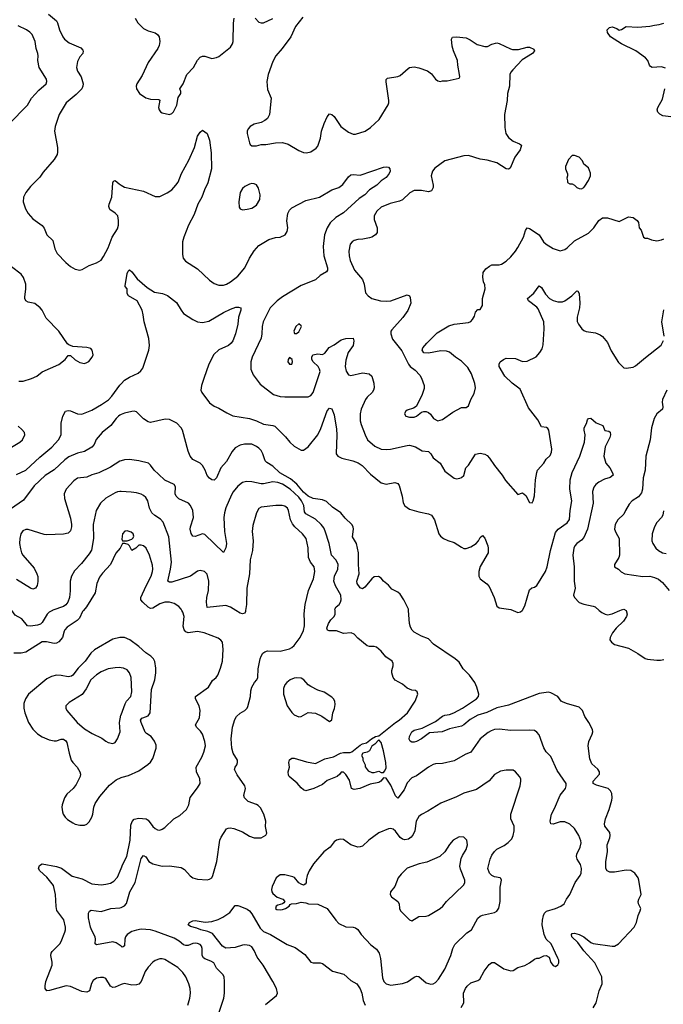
# Model space of a CAD drawing. Header units: inches. Extents: x 1834610 to 2027685, y 642842 to 774116.
# Tile 279 of 632: x 1899138 to 1904605, y 746656 to 755016. Entities that reach past the tile are written whole.
import ezdxf

# ---------------------------------------------------------------- set-up
doc = ezdxf.new("R2010")
doc.units = ezdxf.units.IN
doc.header["$MEASUREMENT"] = 0
for name, color, linetype in [('B8794', 7, 'Continuous'), ('B8795', 7, 'Continuous'), ('B9704', 7, 'Continuous'), ('B9705', 7, 'Continuous')]:
    doc.layers.add(name, color=color, linetype=linetype)

msp = doc.modelspace()

# ---------------------------------------------------------------- linework, layer by layer
at = {"layer": 'B8794', "color": 5}
for points, elevation in [([(1899416.2, 750000), (1899390, 749984.7), (1899371.8, 749968.2), (1899330, 749898.4), (1899315.8, 749884.2), (1899290, 749875.1), (1899230, 749866), (1899203.7, 749870), (1899157, 749930), (1899099.3, 749959.3), (1899071.8, 750000)], 560), ([(1899679.6, 750000), (1899671, 749990), (1899645.8, 749934.3), (1899625.3, 749914.7), (1899543, 749857), (1899523.3, 749836.8), (1899516.1, 749823.9), (1899503.2, 749770), (1899470, 749733.3), (1899450, 749721.3), (1899430, 749718.6), (1899364.8, 749735.2), (1899330, 749734.5), (1899190, 749647), (1899150, 749637.3), (1899090, 749637.8)], 580), ([(1900000, 749770.6), (1899989, 749771), (1899930, 749756.9), (1899772.8, 749667.2), (1899742.8, 749637.2), (1899695.4, 749570), (1899635.2, 749510), (1899591.2, 749450), (1899578.6, 749441.4), (1899550, 749435.7), (1899490, 749447.3), (1899450, 749449.8), (1899410, 749438.7), (1899370, 749418.5), (1899214, 749290), (1899187.2, 749250), (1899174.9, 749210), (1899172.9, 749170), (1899181.5, 749130), (1899213, 749050), (1899250, 748993.4), (1899290, 748953.7), (1899330, 748926.3), (1899390, 748902), (1899430, 748892.6), (1899450, 748893.8), (1899490, 748906.5), (1899510, 748906.3), (1899530, 748893.4), (1899538.9, 748878.9), (1899558, 748790), (1899576.5, 748730), (1899589.5, 748709.5), (1899626.3, 748670), (1899650.3, 748630), (1899654.6, 748610), (1899651.6, 748590), (1899616.8, 748523.2), (1899591.7, 748490), (1899540, 748440), (1899519.6, 748410), (1899499.5, 748350), (1899496.5, 748330), (1899501.1, 748290), (1899507, 748270), (1899524.2, 748244.2), (1899544.9, 748224.9), (1899590, 748195.8), (1899610, 748186.7), (1899650, 748178.7), (1899690, 748178.7), (1899710, 748184.9), (1899730, 748204.9), (1899750, 748244), (1899759.8, 748270), (1899768.5, 748330), (1899779.3, 748360.7), (1899820.6, 748419.4), (1899902.7, 748517.3), (1899957.3, 748562.7), (1900000, 748580.7)], 620), ([(1900000, 749513.6), (1899990, 749515.4), (1899950, 749514.5), (1899890, 749505.1), (1899830, 749479.2), (1899790, 749454.8), (1899743.6, 749410), (1899704.4, 749335.6), (1899670, 749287.8), (1899559.9, 749220.1), (1899530.9, 749189.1), (1899530.8, 749170), (1899538.8, 749150), (1899627.6, 749050), (1899690, 748995.8), (1899754.8, 748954.8), (1899836.9, 748916.9), (1899870, 748890.6), (1899890, 748880.5), (1899929, 748871), (1899950, 748878), (1899970, 748911.3), (1899991.1, 748968.9), (1899987.1, 749050), (1899998.7, 749110), (1900000, 749113.8)], 640), ([(1900000, 746824), (1899950, 746801), (1899930, 746800.4), (1899910, 746811.8), (1899870, 746874.5), (1899850, 746883.6), (1899825.4, 746885.4), (1899790, 746879.6), (1899762.3, 746857.7), (1899747.3, 746832.7), (1899730.3, 746769.7), (1899710, 746758.7), (1899664.9, 746764.9), (1899570, 746808.5), (1899534.6, 746814.6), (1899392.3, 746772.3), (1899368.7, 746770), (1899356, 746790), (1899354.2, 746814.2), (1899361, 746850), (1899413, 746990), (1899414.2, 747014.2), (1899402, 747070), (1899405.1, 747090), (1899414.8, 747105.2), (1899478.7, 747170), (1899491.3, 747190), (1899522.3, 747270), (1899528.4, 747290), (1899528.4, 747310), (1899512.5, 747372.5), (1899453.2, 747453.2), (1899447.7, 747487.7), (1899443.8, 747590), (1899424.6, 747664.6), (1899370, 747736.5), (1899309, 747790), (1899299.4, 747810), (1899305.4, 747834.6), (1899330, 747849.2), (1899450, 747826.8), (1899492.7, 747812.7), (1899584.6, 747744.6), (1899670, 747721.2), (1899750, 747680.2), (1899830, 747671.4), (1899870, 747675.3), (1899910, 747686), (1899938.1, 747701.8), (1899970, 747734.9), (1900000, 747809.6)], 580), ([(1900000, 747149.3), (1899958.1, 747178.1), (1899930, 747186.8), (1899790, 747160.7), (1899780.7, 747170), (1899783.1, 747210), (1899779.7, 747230), (1899750, 747283.7), (1899741, 747310), (1899724, 747390), (1899724.2, 747430), (1899731.7, 747448.3), (1899744.4, 747455.6), (1899830, 747445.5), (1899911.4, 747468.6), (1899990, 747474.3), (1900000, 747478.6)], 560)]:
    msp.add_lwpolyline(points, dxfattribs=dict(at, elevation=elevation))
at = {"layer": 'B8795', "color": 5}
for points, elevation in [([(1899382.9, 755062.9), (1899450, 755006.7), (1899460.2, 754990), (1899476.1, 754930), (1899505.2, 754870), (1899519.6, 754850), (1899558.6, 754818.6), (1899657.7, 754777.7), (1899675.9, 754755.9), (1899678.8, 754750), (1899674, 754730), (1899650, 754700.9), (1899630, 754660.9), (1899621.2, 754610), (1899630, 754578), (1899659.5, 754530), (1899677, 754470), (1899674.4, 754450), (1899665.5, 754430), (1899618.4, 754381.6), (1899533.4, 754310), (1899474.3, 754210), (1899440.4, 754110), (1899435.5, 754070), (1899459.1, 753930), (1899460.7, 753890), (1899456.3, 753870), (1899430.5, 753830), (1899339, 753721), (1899310, 753679.5), (1899230, 753598.4), (1899190, 753549.6), (1899170.2, 753510), (1899167.1, 753470), (1899186.5, 753410), (1899210, 753370.4), (1899250, 753324.4), (1899328.6, 753268.6), (1899346.4, 753246.4), (1899370.4, 753190), (1899419.9, 753139.9), (1899438.3, 753070), (1899457.4, 753030), (1899530, 752954), (1899570, 752921.6), (1899610, 752898), (1899650, 752890.5), (1899670, 752894.9), (1899730, 752928.4), (1899790, 752950.4), (1899830, 752975.5), (1899850, 753004), (1899890, 753079.1), (1899924.4, 753170), (1899970, 753240.5), (1899976.8, 753270), (1899978, 753310), (1899970.9, 753350), (1899950, 753373.3), (1899904.9, 753404.9), (1899895.1, 753430), (1899898, 753450), (1899921, 753510), (1899929.4, 753630.6), (1899935.3, 753644.7), (1899950, 753651), (1899982.6, 753622.6), (1900000, 753612.1)], 540), ([(1899045.7, 754130), (1899203.5, 754290), (1899238.9, 754350), (1899302.1, 754417.9), (1899364.7, 754470), (1899369.7, 754490), (1899365.1, 754510), (1899304.6, 754610), (1899292.5, 754670), (1899296.4, 754710), (1899293.7, 754730), (1899279.8, 754770), (1899269.6, 754829.6), (1899243.7, 754890), (1899226, 754910), (1899196, 754930), (1899124.4, 754964.4)], 540), ([(1899130, 751947.6), (1899166.6, 751946.6), (1899239.5, 751970), (1899282.9, 751990), (1899330, 752026.4), (1899470, 752088), (1899526, 752130), (1899550, 752164.7), (1899570, 752166), (1899608.5, 752128.5), (1899650, 752104), (1899690, 752097.3), (1899710, 752104), (1899724.8, 752115.2), (1899753.2, 752150), (1899761.2, 752170), (1899755.3, 752210), (1899743.1, 752223.1), (1899710, 752234), (1899590, 752241.2), (1899555.1, 752255.1), (1899544.1, 752264.1), (1899470.8, 752370.8), (1899362.2, 752482.2), (1899328.7, 752548.7), (1899311.6, 752570), (1899267.6, 752607.6), (1899210, 752618.5), (1899189.7, 752630), (1899181, 752650), (1899181.1, 752661.1), (1899191.9, 752730), (1899191.6, 752770), (1899170, 752825.6), (1899150, 752854.8), (1899070, 752917.6)], 540), ([(1899110, 751153.2), (1899189.8, 751190.2), (1899310, 751300.9), (1899412.4, 751387.6), (1899467.1, 751450), (1899489.7, 751490), (1899489.6, 751590), (1899503.7, 751650), (1899527.3, 751692.7), (1899550, 751698.8), (1899570, 751696.3), (1899630, 751670.4), (1899666.7, 751666.7), (1899750, 751699.7), (1899832.5, 751747.5), (1899892, 751788), (1899921.2, 751818.8), (1899990, 751912.9), (1900000, 751923.6)], 520), ([(1900000, 751663.3), (1899990, 751659.1), (1899978.4, 751650), (1899957.4, 751630), (1899913, 751570), (1899838.4, 751510), (1899788.5, 751451.5), (1899770.1, 751409.9), (1899752.2, 751387.8), (1899690, 751350.7), (1899630, 751337), (1899556.8, 751303.2), (1899522.2, 751277.8), (1899430, 751195.3), (1899353.5, 751146.5), (1899260.4, 751059.6), (1899170, 750936), (1899060.9, 750859.1)], 520), ([(1899070, 751387.2), (1899140.9, 751430), (1899162, 751450), (1899182, 751490), (1899178, 751510), (1899157.5, 751537.5), (1899125.5, 751565.5)], 540), ([(1900000, 751271.1), (1899990, 751268.3), (1899910, 751216.9), (1899810, 751169.6), (1899750, 751151.3), (1899710, 751132.8), (1899630, 751123), (1899598.5, 751101.4), (1899533, 751030), (1899517.6, 750990), (1899518.7, 750950), (1899570, 750782.8), (1899579.1, 750730), (1899579, 750710), (1899570, 750677.2), (1899550, 750656.2), (1899510, 750646.9), (1899370, 750643.6), (1899346.5, 750646.5), (1899210, 750687.3), (1899190, 750687.3), (1899165.1, 750674.9), (1899148.5, 750650), (1899138.7, 750610), (1899138, 750570), (1899144.4, 750524.4), (1899154, 750490), (1899165.3, 750470), (1899260.3, 750360.3), (1899284.5, 750310), (1899292.3, 750287.7), (1899293.9, 750246.1), (1899287.3, 750212.7), (1899273.4, 750190), (1899250, 750182), (1899230.7, 750189.3), (1899110, 750263.7)], 540), ([(1900000, 751009.3), (1899990.2, 751009.8), (1899970, 751007.2), (1899950, 750998.5), (1899870, 750953.3), (1899825.2, 750910), (1899787.6, 750850), (1899763.6, 750730), (1899764.3, 750610), (1899749.3, 750510.7), (1899730, 750479.7), (1899662.2, 750397.8), (1899603.4, 750336.6), (1899578.4, 750290), (1899566.7, 750250), (1899567.8, 750167.8), (1899562.6, 750110), (1899548.7, 750071.3), (1899531.4, 750048.6), (1899510, 750034.2), (1899418.6, 750001.4), (1899416.2, 750000)], 560), ([(1900000, 750545.2), (1899992, 750530), (1899953.7, 750486.3), (1899908.9, 750390), (1899842, 750318), (1899817.4, 750282.6), (1899793, 750230), (1899779.7, 750150), (1899705.4, 750030), (1899679.6, 750000)], 580)]:
    msp.add_lwpolyline(points, dxfattribs=dict(at, elevation=elevation))
at = {"layer": 'B9704', "color": 5}
for points, elevation in [([(1900000, 747809.6), (1900014.5, 747845.5), (1900049.4, 747910.6), (1900076.4, 748050), (1900083.5, 748176.5), (1900092.6, 748207.4), (1900110, 748228.9), (1900150, 748236), (1900213, 748230), (1900230, 748218.7), (1900270, 748166.7), (1900290, 748148.2), (1900310, 748138), (1900330, 748135.5), (1900350, 748142), (1900370, 748156.3), (1900447.6, 748230), (1900499.6, 748260.4), (1900554, 748310), (1900575.6, 748350), (1900587.3, 748412.7), (1900650, 748493), (1900671.2, 748530), (1900669.6, 748570), (1900639.7, 748630), (1900638.7, 748670), (1900685.9, 748754.1), (1900702.8, 748797.2), (1900715.8, 748850), (1900710.9, 748889.1), (1900690.6, 748950), (1900674.3, 748974.3), (1900639.8, 749010), (1900632.6, 749030), (1900664.8, 749090), (1900671.6, 749150), (1900661.6, 749190), (1900631, 749250), (1900631.3, 749270), (1900743.6, 749350), (1900774.9, 749405.1), (1900807.6, 749430), (1900822.6, 749450), (1900845.4, 749510), (1900859.8, 749570), (1900866.6, 749670), (1900860.7, 749730), (1900848.1, 749748.1), (1900824.9, 749764.9), (1900706, 749810), (1900650, 749822), (1900570.8, 749810.8), (1900550, 749818.9), (1900536.8, 749836.8), (1900527.2, 749867.2), (1900534.2, 749950), (1900525.2, 749985.2), (1900516.7, 750000)], 580), ([(1900000, 747478.6), (1900030, 747491.6), (1900046.3, 747513.7), (1900073.8, 747610), (1900118.3, 747690), (1900170, 747894), (1900190, 747919.3), (1900210, 747907.7), (1900234.9, 747870), (1900270, 747850.3), (1900350, 747828.8), (1900410, 747832.3), (1900510, 747817), (1900539.7, 747799.7), (1900587.7, 747747.7), (1900610.3, 747730.3), (1900650, 747720.3), (1900730, 747712.2), (1900750, 747717.6), (1900769.4, 747730), (1900778.9, 747750), (1900813.3, 747870), (1900839.6, 748050), (1900850, 748074.8), (1900894.8, 748145.2), (1900910, 748153), (1900925.6, 748154.4), (1900958, 748150), (1901030, 748121.3), (1901090, 748084.9), (1901130, 748070.4), (1901189.5, 748070.5), (1901230, 748092), (1901239, 748110), (1901226, 748166), (1901229.2, 748210), (1901213.2, 748270), (1901184.1, 748324.1), (1901163.3, 748343.3), (1901150, 748352), (1901078.3, 748378.3), (1901048.1, 748408.1), (1901043.6, 748430), (1901056.2, 748490), (1901049.6, 748510), (1900984.8, 748604.8), (1900963, 748650), (1900968, 748670), (1900982.6, 748690), (1900989.8, 748710), (1900987.6, 748730), (1900950.8, 748790), (1900940.3, 748830), (1900934, 748910), (1900947.1, 749010), (1900965.7, 749074.3), (1900978.7, 749101.3), (1901010, 749127.7), (1901050, 749150.8), (1901069.2, 749170), (1901076.2, 749183.8), (1901099.6, 749270), (1901102.4, 749317.6), (1901109.4, 749350), (1901132.1, 749387.9), (1901153.2, 749410), (1901160.9, 749430), (1901165.4, 749505.4), (1901182, 749590), (1901188.4, 749611.6), (1901203.3, 749636.7), (1901221.2, 749650), (1901243.9, 749656.1), (1901350, 749655), (1901430, 749675), (1901450, 749685.4), (1901470, 749703.6), (1901520.2, 749770), (1901548.1, 749830), (1901556.2, 749870), (1901558.8, 749910), (1901554.8, 749970), (1901558.4, 750000)], 560), ([(1901057.4, 750000), (1901055.8, 749990), (1901050, 749977.2), (1901030, 749972), (1901010, 749977.6), (1900974.8, 750000)], 560), ([(1902888.4, 746630), (1902910.9, 746670), (1902909, 746750), (1902925.6, 746790), (1902939.2, 746810), (1902970, 746837.7), (1903030, 746858.7), (1903047, 746870), (1903082.7, 746937.3), (1903126.2, 746993.8), (1903148.7, 747011.3), (1903170.9, 747010.9), (1903250, 746956.9), (1903310, 746940.3), (1903330, 746943.7), (1903370, 746968.8), (1903430, 746986), (1903470, 747008.4), (1903510, 747039.1), (1903530, 747047.7), (1903551.8, 747048.2), (1903590, 747067.3), (1903610, 747071), (1903635.5, 747055.5), (1903650, 747012), (1903670, 746986), (1903690, 746978), (1903710, 746992), (1903717.2, 747010), (1903717.2, 747030), (1903710, 747048), (1903652.3, 747170), (1903610, 747209.2), (1903593.3, 747250), (1903577, 747330), (1903578, 747370), (1903586.6, 747410), (1903595.1, 747430), (1903613, 747447), (1903689.2, 747470), (1903734, 747490), (1903764, 747510), (1903782.7, 747550), (1903811.6, 747590), (1903856.9, 747690), (1903898, 747750), (1903906.3, 747770), (1903911.3, 747810), (1903902.7, 747842.7), (1903873.3, 747890), (1903868, 747910), (1903869.7, 747930), (1903900.3, 747990), (1903907.3, 748027.2), (1903905.3, 748045.3), (1903888.7, 748088.7), (1903850, 748149.4), (1903810, 748187), (1903770, 748206.6), (1903730, 748206.6), (1903670, 748186), (1903649.2, 748190), (1903643.7, 748210), (1903654.7, 748270), (1903681.3, 748318.7), (1903727.8, 748432.2), (1903773.3, 748490), (1903780.7, 748510), (1903780.9, 748530), (1903702.3, 748642.3), (1903650, 748759), (1903610, 748800.9), (1903590, 748832.7), (1903550, 748943), (1903530, 748968.2), (1903510, 748979.7), (1903470, 748984.2), (1903310, 748980.3), (1903210, 748992.9), (1903170, 748988.4), (1903142.6, 748977.4), (1903117, 748963), (1903050, 748911.1), (1902970, 748797), (1902921.3, 748778.7), (1902830, 748723), (1902730, 748700.5), (1902670, 748696.9), (1902650, 748691.1), (1902610.4, 748670), (1902510, 748596), (1902470, 748578), (1902430, 748538), (1902403.2, 748476.8), (1902350, 748407), (1902330, 748425.2), (1902290, 748516.9), (1902250, 748576), (1902230, 748579), (1902206.8, 748550), (1902190, 748539.5), (1902114.4, 748525.6), (1902026.8, 748490), (1901980.8, 748480.8), (1901957.2, 748490), (1901938.8, 748558.8), (1901910, 748608.7), (1901890, 748628), (1901870, 748628), (1901858, 748610), (1901836, 748590), (1901750, 748556), (1901710, 748523.7), (1901638, 748490), (1901570, 748469.3), (1901550, 748477.2), (1901530, 748493.2), (1901495.1, 748535.1), (1901428.7, 748590), (1901422, 748602), (1901419, 748630), (1901428.9, 748671.1), (1901425.2, 748710), (1901430, 748731), (1901450, 748746), (1901470, 748747.3), (1901575.6, 748715.6), (1901650, 748701), (1901730, 748740.7), (1901803.9, 748756.1), (1901864, 748790), (1901890, 748795.3), (1901945.2, 748794.8), (1901959.3, 748800.7), (1902030, 748856.3), (1902050, 748867.3), (1902084.5, 748875.5), (1902126, 748910), (1902162, 748930), (1902190, 748936), (1902330.7, 749049.3), (1902362.9, 749070), (1902431.8, 749130), (1902497.2, 749230), (1902519, 749290), (1902514, 749310), (1902500.2, 749320.2), (1902470, 749322.7), (1902430, 749341.6), (1902390, 749375.1), (1902327.5, 749407.5), (1902311.5, 749431.5), (1902299.5, 749470), (1902298, 749490), (1902309.3, 749530), (1902309.3, 749550), (1902301.2, 749570), (1902247.6, 749607.6), (1902210, 749654), (1902170, 749688.7), (1902150, 749694), (1902110, 749694), (1902090, 749701.2), (1902010, 749765.2), (1901978.9, 749798.9), (1901955.3, 749810), (1901890, 749805.4), (1901830, 749826.5), (1901767.9, 749827.9), (1901754.3, 749834.3), (1901748.6, 749850), (1901762.8, 749890), (1901780.6, 749919.4), (1901808.3, 749950), (1901818, 749970), (1901816.7, 750000)], 540), ([(1904010, 746627.3), (1904034.5, 746670), (1904060.9, 746770), (1904084.5, 746830), (1904082.4, 746890), (1904023.5, 747010), (1903929.8, 747110), (1903879.9, 747179.9), (1903828, 747230), (1903824.5, 747250), (1903830, 747257.3), (1903850, 747261.6), (1903890, 747250.3), (1903930, 747228.9), (1903990, 747180.2), (1904010, 747172.1), (1904170, 747148.7), (1904190, 747150.4), (1904226, 747170), (1904358.7, 747310), (1904378.9, 747350), (1904391.5, 747410), (1904409.6, 747450), (1904413.6, 747470), (1904395.4, 747510), (1904392.1, 747530), (1904396.8, 747550), (1904416.9, 747590), (1904398.7, 747710), (1904390.8, 747730), (1904362, 747770), (1904330, 747791.8), (1904290, 747796.5), (1904190, 747779.7), (1904150, 747778.9), (1904128.9, 747788.9), (1904117.7, 747810), (1904116.3, 747870), (1904130.6, 747950), (1904127.9, 748010), (1904150.8, 748070), (1904154, 748090), (1904150, 748114.5), (1904109.9, 748169.9), (1904105.6, 748190), (1904112.9, 748230), (1904144.2, 748310), (1904168.7, 748390), (1904172, 748410), (1904167.3, 748447.3), (1904156.3, 748470), (1904137.6, 748490), (1904037.5, 748517.5), (1904008.2, 748530), (1904009.8, 748550), (1904062.5, 748610), (1904063.5, 748630), (1904050, 748653.3), (1903997.5, 748697.5), (1903981.8, 748741.8), (1903967.9, 748852.1), (1903973.3, 748886.7), (1904001.5, 748950), (1904006, 748970), (1904002.7, 748990), (1903972.8, 749050), (1903939.3, 749099.3), (1903918.3, 749150), (1903890, 749178.9), (1903782, 749210), (1903750, 749223.7), (1903739, 749230), (1903709.2, 749270), (1903650, 749301.3), (1903630, 749307.8), (1903550, 749295.6), (1903290, 749195.1), (1903190, 749174.5), (1903105.2, 749134.8), (1903030, 749109.9), (1902964.5, 749075.5), (1902912.1, 749027.9), (1902890, 749017), (1902790, 748995.4), (1902727.3, 748970), (1902619.2, 748960.8), (1902550, 748909.6), (1902510, 748887), (1902490, 748880.9), (1902470, 748881.2), (1902455.3, 748890), (1902446.3, 748906.3), (1902450, 748931.3), (1902469.7, 748970), (1902490, 748983.7), (1902558.3, 749001.7), (1902586.2, 749013.8), (1902670, 749057.8), (1902730, 749101.5), (1902748.3, 749110), (1902790, 749116.6), (1902826.3, 749130), (1902898.3, 749170), (1903018.5, 749250), (1903034.8, 749270), (1903038.3, 749290), (1903020.9, 749350), (1903003.5, 749390), (1902960.4, 749450), (1902905.3, 749505.3), (1902870, 749561.3), (1902838.3, 749590), (1902653.9, 749713.9), (1902610, 749759.6), (1902550, 749782), (1902490, 749816.2), (1902471.6, 749831.6), (1902458, 749858), (1902449.2, 749890), (1902442.2, 750000)], 520), ([(1903330.8, 750000), (1903370, 749983.8), (1903392.7, 749987.3), (1903407.6, 750000)], 520), ([(1904061.5, 750000), (1904082.4, 749982.4), (1904110, 749967.7), (1904130, 749964.4), (1904170, 749970.3), (1904235.8, 750000)], 520), ([(1904290.2, 750000), (1904298, 749970), (1904293.1, 749950), (1904266, 749910), (1904205.3, 749850), (1904172.4, 749810), (1904153.4, 749770), (1904151, 749750), (1904166, 749730), (1904190, 749710.8), (1904310, 749679.5), (1904390, 749634.9), (1904450, 749593.1), (1904470, 749586.3), (1904550, 749577.7), (1904580.7, 749579.3), (1904610, 749584.6)], 520), ([(1900000, 748580.7), (1900010, 748585), (1900061.5, 748598.5), (1900150, 748637.7), (1900227.7, 748692.3), (1900250, 748713.4), (1900270, 748743.8), (1900297.1, 748830), (1900297, 748857), (1900284.8, 748890), (1900254.5, 748930), (1900215, 748955), (1900205.6, 748965.6), (1900169.1, 749050), (1900166, 749070), (1900174.9, 749085.1), (1900183.7, 749090), (1900230, 749104.9), (1900246, 749130), (1900258.3, 749330), (1900287.4, 749410), (1900295.2, 749470), (1900295.8, 749510), (1900286.2, 749566.2), (1900274.5, 749590), (1900252.5, 749612.5), (1900210, 749640.9), (1900150, 749693.3), (1900073, 749750), (1900030, 749769.7), (1900000, 749770.6)], 620), ([(1900000, 749113.8), (1900033.1, 749206.9), (1900046.9, 749230), (1900081.7, 749270), (1900091.9, 749310), (1900084, 749430), (1900071.5, 749470), (1900050, 749495.1), (1900019, 749510), (1900000, 749513.6)], 640), ([(1901226.5, 746653.5), (1901320.9, 746730), (1901329.3, 746750), (1901320.7, 746790), (1901289.7, 746850), (1901206, 746990), (1901155.8, 747055.8), (1901130, 747114), (1901110, 747144.4), (1901090, 747155), (1901050, 747161.1), (1901030, 747158.6), (1900970, 747138.1), (1900890, 747133.9), (1900859.8, 747150), (1900776.8, 747256.8), (1900735.9, 747275.9), (1900676, 747290), (1900644.1, 747304.1), (1900590, 747318), (1900569.3, 747330), (1900582, 747350), (1900610, 747364.9), (1900630, 747368.2), (1900714.7, 747354.7), (1900770, 747360.8), (1900823.8, 747376.2), (1900864.6, 747395.4), (1900924.5, 747435.5), (1900970, 747494.8), (1900990, 747496.3), (1901009.4, 747490.6), (1901070, 747463.6), (1901090, 747450.3), (1901110, 747425.3), (1901182.1, 747302.1), (1901210, 747274.4), (1901270.1, 747250.1), (1901410, 747164.9), (1901479.7, 747139.7), (1901560.5, 747080.5), (1901610, 747015.5), (1901630, 747008), (1901690, 747008), (1901710, 747003), (1901796.5, 746936.5), (1901892.1, 746912.1), (1901950, 746857.3), (1902000.7, 746830), (1902030, 746787.3), (1902043.2, 746750), (1902054.9, 746690), (1902072.2, 746650)], 540), ([(1900812.6, 746530), (1900872.6, 746710), (1900877.7, 746750), (1900878.9, 746850), (1900874.3, 746890), (1900864.7, 746910), (1900810, 746962.9), (1900787.2, 747007.2), (1900762.2, 747022.2), (1900710, 747041.4), (1900699.8, 747050), (1900689.8, 747070), (1900689.7, 747130), (1900682, 747150), (1900670, 747163), (1900650, 747172.8), (1900630, 747174.8), (1900610, 747173), (1900570, 747157.1), (1900550, 747154.4), (1900530, 747160.3), (1900492.4, 747192.4), (1900450, 747217.9), (1900290, 747278.2), (1900250, 747288.6), (1900170, 747293.3), (1900130, 747287.1), (1900090, 747274.2), (1900050.4, 747250), (1900036.5, 747230), (1900030.2, 747210), (1900028.3, 747151.7), (1900016.5, 747143.5), (1900010, 747142.4), (1900000, 747149.3)], 560), ([(1900566.4, 746650), (1900583.5, 746710), (1900588.5, 746750), (1900585.7, 746790), (1900574.3, 746830), (1900548.9, 746888.9), (1900525.3, 746925.3), (1900480.7, 746970), (1900370, 747036.9), (1900350, 747043.6), (1900330, 747043.6), (1900290, 747029.7), (1900270, 747014.3), (1900229.4, 746970.6), (1900204.4, 746935.6), (1900170.8, 746850), (1900150, 746828), (1900130, 746820.5), (1900090, 746818), (1900030, 746832.1), (1900010, 746828.6), (1900000, 746824)], 580)]:
    msp.add_lwpolyline(points, dxfattribs=dict(at, elevation=elevation))
for points, elevation in [([(1901490.4, 749429.6), (1901470, 749425.1), (1901434.8, 749410), (1901407.7, 749390), (1901390.7, 749370), (1901378.8, 749338.8), (1901379.1, 749290), (1901410, 749191), (1901450, 749134.8), (1901470, 749114.8), (1901510, 749097.3), (1901530, 749100.7), (1901590, 749133), (1901650, 749128.2), (1901703.4, 749103.4), (1901770, 749058), (1901789, 749071), (1901797.2, 749130), (1901812.5, 749167.5), (1901818.6, 749201.4), (1901816, 749230), (1901805.2, 749250), (1901790, 749265.2), (1901725.4, 749305.4), (1901670, 749324.7), (1901610, 749356), (1901589.7, 749370), (1901552.2, 749412.2), (1901530, 749425.4)], 560), ([(1902190, 748902), (1902155.9, 748864.1), (1902130.9, 748849.1), (1902110, 748808), (1902090, 748798), (1902054, 748790), (1902042, 748770), (1902052, 748750), (1902052, 748730), (1902072, 748690), (1902072.7, 748672.7), (1902099.6, 748639.6), (1902130, 748624.7), (1902150, 748624.7), (1902190, 748636), (1902210, 748624.7), (1902230, 748624.7), (1902240.9, 748639.1), (1902250, 748664.7), (1902249.7, 748710), (1902230, 748809.3), (1902210, 748879)], 540), ([(1903270, 748643.6), (1903222.8, 748637.2), (1903170, 748606.6), (1903125.2, 748554.8), (1903018.9, 748481.1), (1902910, 748448.3), (1902850, 748416.9), (1902715.9, 748364.1), (1902604.5, 748295.5), (1902550, 748267.8), (1902529.3, 748250.7), (1902506.5, 748210), (1902493.4, 748130), (1902481.2, 748098.8), (1902464.2, 748075.8), (1902440.9, 748059.1), (1902410, 748052.8), (1902390, 748058), (1902370, 748073.6), (1902330, 748127.6), (1902310, 748142.9), (1902290, 748149.5), (1902270, 748147), (1902190, 748111.6), (1902103, 748050), (1902050, 747998), (1902030, 747992.3), (1902010, 747992), (1901950, 748009.6), (1901890, 748054.7), (1901861.7, 748058.3), (1901828.7, 748051.3), (1901810, 748037.2), (1901776.3, 747990), (1901720.5, 747950), (1901634, 747850), (1901597.6, 747790), (1901579.1, 747750), (1901570.9, 747710.9), (1901571, 747689), (1901563.6, 747676.4), (1901550, 747668), (1901530, 747675.3), (1901510, 747688.7), (1901472.1, 747732.1), (1901458.6, 747738.6), (1901390, 747755.1), (1901350, 747756), (1901316, 747730), (1901283.7, 747656.3), (1901276.4, 747630), (1901279.5, 747610), (1901290, 747596.4), (1901326.5, 747566.5), (1901373, 747550), (1901390.8, 747530), (1901382.8, 747517.2), (1901370.7, 747509.3), (1901330, 747499.3), (1901316, 747490), (1901311, 747470), (1901322.8, 747462.8), (1901350, 747458), (1901370, 747461.6), (1901395.3, 747470), (1901428.7, 747490), (1901435.3, 747504.7), (1901446, 747510), (1901488.9, 747511.1), (1901530, 747522.8), (1901570, 747518.8), (1901590.7, 747510.7), (1901670, 747505.5), (1901749.1, 747469.1), (1901822.4, 747370), (1901850, 747342.4), (1901910, 747313.7), (1901972, 747310), (1901990, 747304.9), (1902010, 747290.7), (1902038.8, 747250), (1902120.9, 747160.9), (1902170, 747124.2), (1902191.7, 747091.7), (1902204.1, 747044.1), (1902220.6, 746880.6), (1902230.4, 746850.4), (1902250.4, 746830.4), (1902290, 746817.6), (1902390, 746834), (1902433.3, 746846.7), (1902490, 746886), (1902510, 746894.4), (1902530, 746892.7), (1902590, 746839.1), (1902630, 746827.7), (1902650, 746830.7), (1902670, 746840.7), (1902694.5, 746870), (1902750, 746954), (1902799.6, 747070), (1902818, 747130), (1902835.5, 747164.5), (1902937, 747263), (1902976.2, 747290), (1903030, 747388.4), (1903050, 747405.7), (1903070, 747412.9), (1903170, 747434.8), (1903190, 747446.8), (1903207.3, 747472.7), (1903220.7, 747530), (1903219.8, 747650), (1903229.6, 747710), (1903225.4, 747725.4), (1903219, 747730), (1903170, 747738.9), (1903147.8, 747750), (1903128.3, 747770), (1903114.7, 747810), (1903135.3, 747890), (1903150, 747923.8), (1903170, 747952.4), (1903190, 747973.7), (1903254.7, 748005.3), (1903287, 748030), (1903318.6, 748061.4), (1903331.1, 748088.9), (1903339.6, 748130), (1903339.6, 748170), (1903311.3, 748230), (1903309.7, 748270), (1903390, 748511.3), (1903395.4, 748550), (1903393.7, 748570), (1903384.5, 748590), (1903350, 748629.4), (1903330, 748642.9)], 560), ([(1902870, 748077), (1902819.1, 748050), (1902787.8, 748012.2), (1902750.2, 747949.8), (1902707.3, 747912.7), (1902597.2, 747862.8), (1902531.4, 747848.6), (1902430, 747812.6), (1902378.4, 747761.6), (1902354.4, 747730), (1902323.9, 747656.1), (1902287.3, 747610), (1902284, 747590), (1902296, 747570), (1902350.8, 747530), (1902362.8, 747510), (1902364, 747470), (1902373.4, 747450), (1902450, 747374), (1902470, 747364), (1902530, 747403), (1902590, 747404.9), (1902610, 747410.3), (1902709.3, 747470), (1902732.7, 747490), (1902762.7, 747530), (1902912, 747670), (1902919.6, 747690), (1902919.7, 747710), (1902884, 747804), (1902878.2, 747830), (1902887, 747893), (1902899, 747921), (1902929.8, 747970), (1902941, 748010), (1902935.6, 748050), (1902910, 748075.1)], 580)]:
    msp.add_lwpolyline(points, close=True, dxfattribs=dict(at, elevation=elevation))
at = {"layer": 'B9705', "color": 5}
for points, elevation in [([(1900118, 755030), (1900143.1, 754990), (1900190, 754940.4), (1900230, 754920.4), (1900290, 754903), (1900310, 754890.6), (1900322.4, 754870), (1900328.7, 754830), (1900323.8, 754796.2), (1900312.2, 754770), (1900230, 754652), (1900178.9, 754541.1), (1900134, 754470), (1900127.3, 754450), (1900130.7, 754430), (1900157.3, 754390), (1900210, 754353), (1900250, 754342.4), (1900319.1, 754339.1), (1900330, 754332), (1900317.3, 754270), (1900322.8, 754250), (1900334.4, 754234.4), (1900350, 754226), (1900410, 754211.3), (1900430, 754218), (1900445.6, 754234.4), (1900474.5, 754290), (1900485.6, 754354.4), (1900508, 754390), (1900507.3, 754407.3), (1900498, 754430), (1900527.5, 754472.5), (1900559.5, 754550), (1900614, 754610), (1900648.3, 754671.7), (1900670, 754696.3), (1900690, 754705.5), (1900710, 754705.5), (1900770, 754684.9), (1900810, 754693.4), (1900830, 754703.7), (1900930, 754783), (1900947.3, 754810), (1900951.6, 754830), (1900953.3, 754986.7), (1900960.9, 755030)], 560), ([(1901544.1, 755035.9), (1901480.7, 754959.3), (1901442.4, 754870), (1901366.7, 754770), (1901314.6, 754710), (1901290, 754662), (1901249.2, 754550), (1901237.6, 754490), (1901243.5, 754423.5), (1901273.7, 754350), (1901259.3, 754210), (1901242.4, 754177.6), (1901221.3, 754158.7), (1901190, 754142), (1901130, 754129.2), (1901096, 754110), (1901078.8, 754090), (1901070.8, 754070), (1901071, 754050), (1901091.3, 753970), (1901096.9, 753956.9), (1901110, 753944.7), (1901150, 753944.7), (1901190, 753956), (1901230, 753956), (1901310, 753970.6), (1901370, 753974.4), (1901419.9, 753959.9), (1901510, 753906), (1901550, 753888), (1901574.2, 753885.8), (1901610, 753893.4), (1901655.4, 753924.6), (1901670, 753942.8), (1901692.8, 754010), (1901702.6, 754070), (1901724.2, 754135.8), (1901750, 754191.3), (1901770, 754216), (1901790, 754210.8), (1901810, 754193), (1901866.3, 754110), (1901930, 754059.6), (1901970, 754044.9), (1901990, 754044.9), (1902072.3, 754070), (1902119.1, 754100.9), (1902192.5, 754167.5), (1902267.9, 754292.1), (1902274, 754310), (1902273.6, 754330), (1902251.7, 754488.3), (1902252.3, 754507.7), (1902261.6, 754518.4), (1902350, 754532.2), (1902370, 754542.4), (1902438.2, 754601.8), (1902450, 754608.5), (1902490, 754614.4), (1902530, 754608.4), (1902602.4, 754582.4), (1902636.7, 754556.7), (1902670, 754511.3), (1902690, 754496), (1902710, 754491), (1902730, 754496), (1902770, 754496), (1902870, 754518), (1902876, 754530), (1902875.1, 754550), (1902860.9, 754630), (1902858.4, 754670), (1902822, 754750), (1902812.3, 754790), (1902805.2, 754850), (1902813.6, 754866.4), (1902849.5, 754870.5), (1902930, 754860.4), (1902965.3, 754845.3), (1903025.5, 754805.5), (1903090, 754788), (1903111.4, 754788.6), (1903150, 754807.3), (1903190, 754818.8), (1903210, 754814.8), (1903307.1, 754767.1), (1903323.4, 754763.4), (1903376.1, 754763.9), (1903450, 754782), (1903470, 754782), (1903506, 754766), (1903510.7, 754750), (1903494, 754730), (1903406.4, 754673.6), (1903326.7, 754590), (1903310.4, 754570), (1903302.4, 754550), (1903299.3, 754450), (1903283, 754390), (1903278.7, 754330), (1903255.8, 754210), (1903259.1, 754099.1), (1903268.3, 754048.3), (1903290, 754014.8), (1903330, 753984.9), (1903382.5, 753962.5), (1903401, 753950), (1903390.6, 753910), (1903345.5, 753850), (1903304.5, 753755.5), (1903290, 753746), (1903270, 753749.3), (1903190, 753800.9), (1903110, 753822.9), (1903050, 753831.5), (1902950, 753861.6), (1902910, 753861.3), (1902750, 753816.4), (1902665.1, 753754.9), (1902645.7, 753730), (1902634.6, 753690), (1902651.6, 753610), (1902651.7, 753590), (1902636.7, 753563.3), (1902610, 753554), (1902550, 753566.2), (1902490, 753566.3), (1902453.4, 753546.6), (1902390, 753487.4), (1902364.1, 753475.9), (1902285.9, 753454.1), (1902210, 753423.1), (1902173.1, 753390), (1902148.9, 753350), (1902150, 753318), (1902173.4, 753250), (1902175.8, 753230), (1902174.4, 753210), (1902161.6, 753190), (1902130.6, 753170), (1902110, 753163.5), (1902052.4, 753152.4), (1902010, 753149.7), (1901979.3, 753140.7), (1901961.6, 753130), (1901946, 753110), (1901932.9, 753050), (1901936.5, 753010), (1901946.3, 752970), (1901982.6, 752890), (1902049.1, 752809.1), (1902065.3, 752770), (1902077.1, 752697.1), (1902097.3, 752670), (1902130, 752648), (1902202, 752630), (1902250, 752626), (1902290, 752630.3), (1902430, 752678.7), (1902450, 752670.6), (1902456.2, 752656.2), (1902459.6, 752610), (1902434.2, 752545.8), (1902392.9, 752487.1), (1902298.5, 752381.4), (1902292.2, 752370), (1902290.3, 752350), (1902303.9, 752303.9), (1902383.7, 752203.7), (1902440.5, 752090), (1902456.3, 752070), (1902498.9, 752038.9), (1902538, 751998), (1902552.3, 751972.3), (1902575.3, 751910), (1902574.4, 751885.6), (1902555.2, 751824.7), (1902507.3, 751732.7), (1902482.5, 751717.5), (1902430, 751701.2), (1902416, 751690), (1902406, 751670), (1902418, 751650), (1902450, 751640.5), (1902490, 751642.4), (1902510, 751650.7), (1902550, 751684), (1902570, 751690.7), (1902590, 751690.6), (1902610, 751682), (1902627.1, 751667.1), (1902654, 751630), (1902690, 751610.4), (1902730, 751622), (1902817.2, 751682.8), (1902890, 751722.8), (1902930, 751724.4), (1902950, 751738), (1902970, 751792), (1902998.7, 751841.3), (1903011.2, 751890), (1903005.7, 751925.7), (1902975.8, 752010), (1902944, 752064), (1902890, 752117), (1902839.3, 752150), (1902790, 752193.6), (1902762.7, 752202.7), (1902715.6, 752204.4), (1902610, 752185.2), (1902570, 752188), (1902558, 752210), (1902564, 752230), (1902597.2, 752270), (1902683.1, 752356.9), (1902784.4, 752415.6), (1902830, 752432), (1902950, 752444.9), (1902970, 752454.8), (1902985.2, 752470), (1903001.5, 752498.5), (1903010, 752531.3), (1903030, 752554.8), (1903050, 752556), (1903069.2, 752590), (1903069.3, 752650), (1903091.6, 752730), (1903090, 752766), (1903079, 752790), (1903072.7, 752830), (1903076, 752870), (1903098.9, 752901.1), (1903130, 752924.4), (1903150, 752934.4), (1903210, 752934), (1903230, 752939.5), (1903270, 752966), (1903310, 753003.8), (1903349.6, 753050), (1903370, 753082), (1903418.3, 753170), (1903434.9, 753225.1), (1903450, 753247.7), (1903470, 753243.1), (1903550, 753190.4), (1903587.2, 753130), (1903610, 753108.9), (1903670, 753074), (1903730, 753054.4), (1903770, 753065.3), (1903790, 753079.5), (1903850, 753139.1), (1903970, 753203.9), (1904015.4, 753250), (1904058.7, 753310), (1904090, 753333.4), (1904130, 753333.7), (1904230, 753302), (1904310, 753341.6), (1904330, 753340.5), (1904350, 753336.3), (1904384, 753310), (1904394.6, 753294.6), (1904401, 753250), (1904416, 753230), (1904438, 753170), (1904450, 753161), (1904470, 753161), (1904505.8, 753145.8), (1904550, 753139.1), (1904590, 753146), (1904610, 753155.5)], 560), ([(1901138.9, 755030), (1901170, 754993.7), (1901190, 754987.9), (1901210, 754990.3), (1901290, 755024.6)], 560), ([(1904623.2, 754603.2), (1904590, 754616), (1904510, 754609.5), (1904497, 754617), (1904486.6, 754630), (1904474.5, 754670), (1904453.3, 754693.3), (1904371, 754751), (1904249.7, 754809.7), (1904155.3, 754870), (1904130, 754908), (1904128.7, 754930), (1904148, 754950), (1904170, 754954), (1904210, 754942), (1904230, 754927.3), (1904250, 754933.4), (1904290, 754957.6), (1904390, 754951.7), (1904490, 754960.5), (1904530, 754970.6), (1904570, 754974), (1904610, 754985.5)], 560), ([(1904670, 754192), (1904600.7, 754200.7), (1904574.8, 754214.8), (1904559, 754230), (1904553.2, 754250), (1904559.3, 754270), (1904598, 754342), (1904617, 754430)], 560), ([(1900000, 753612.1), (1900030, 753594), (1900190, 753559.5), (1900290, 753514.9), (1900330, 753515.5), (1900390, 753544.4), (1900430, 753572.4), (1900466, 753610), (1900483.6, 753636.4), (1900512.8, 753710), (1900575.9, 753824.1), (1900623, 753930), (1900650, 754026), (1900670, 754061), (1900690, 754078), (1900730.4, 754050.4), (1900750, 753992), (1900764.9, 753884.9), (1900766.3, 753750), (1900735.2, 753630), (1900707.5, 753572.5), (1900686.6, 753510), (1900653, 753450), (1900619.4, 753360.6), (1900571.3, 753270), (1900531.3, 753170), (1900522.7, 753130), (1900521.3, 753021.3), (1900527.7, 752990), (1900546, 752966), (1900650, 752900.5), (1900750, 752803.8), (1900790, 752777.1), (1900830, 752761.6), (1900870, 752762.6), (1900895.1, 752770), (1900930, 752790.3), (1900990, 752837.6), (1901049.8, 752910.2), (1901090, 752992.4), (1901130, 753052.4), (1901170, 753098), (1901255.3, 753150), (1901310, 753167.7), (1901350, 753170.7), (1901392.7, 753190), (1901410, 753218), (1901417, 753250), (1901407.7, 753307.7), (1901416.1, 753370), (1901430, 753398.7), (1901450, 753418.5), (1901570, 753479.5), (1901685.2, 753510), (1901790, 753570.3), (1901850, 753591.8), (1901884.5, 753615.5), (1901930, 753680.7), (1901950, 753697.3), (1901970, 753702), (1902030, 753696.3), (1902230, 753762.8), (1902250, 753766.8), (1902270, 753764.7), (1902281, 753750), (1902284, 753730), (1902278, 753710), (1902250, 753675.1), (1902210, 753647.3), (1902172, 753610), (1902110.1, 753569.9), (1902070, 753529.8), (1902022.8, 753497.2), (1901890, 753375.4), (1901824.1, 753335.9), (1901776.5, 753290), (1901750.2, 753250), (1901728.1, 753190), (1901715.2, 753090), (1901722, 753010), (1901753.4, 752910), (1901752, 752890), (1901743.9, 752876.1), (1901690, 752844.5), (1901650, 752807.6), (1901530, 752757.8), (1901370, 752661.8), (1901326.5, 752630), (1901265.8, 752570), (1901207.3, 752450), (1901198, 752410), (1901196, 752350), (1901189.4, 752310.6), (1901112.6, 752150), (1901102, 752110), (1901100.8, 752050), (1901121.1, 752001.1), (1901180.5, 751920.5), (1901295, 751835), (1901350, 751817.4), (1901390, 751813.4), (1901590, 751813), (1901610, 751824), (1901630, 751850.7), (1901689.8, 752030), (1901686.2, 752050), (1901673.7, 752070), (1901631.5, 752110), (1901620.4, 752130), (1901619.1, 752150), (1901627.8, 752170), (1901670, 752180.3), (1901710, 752172.2), (1901730, 752184.4), (1901767.2, 752232.8), (1901810, 752255.3), (1901870, 752297), (1901910, 752310.3), (1901970, 752310.8), (1901978, 752290), (1901970.4, 752250.4), (1901929.4, 752190.6), (1901910, 752125.2), (1901904.1, 752070), (1901911.2, 752031.2), (1901930, 752001.6), (1901950, 751995.3), (1902050, 752019), (1902106, 752010), (1902130.6, 751990), (1902146.4, 751930), (1902150.4, 751890), (1902144.4, 751870), (1902132.2, 751850), (1902090.4, 751810), (1902077, 751790), (1902040.3, 751710), (1902030.2, 751670), (1902030.2, 751610.2), (1902037.8, 751577.8), (1902071.8, 751490), (1902094, 751450), (1902156.1, 751396.1), (1902210, 751370.3), (1902250, 751366.3), (1902288.9, 751368.9), (1902430, 751401.8), (1902450, 751402.4), (1902500.7, 751390), (1902556, 751356), (1902610, 751348.5), (1902630, 751330.4), (1902650, 751297.1), (1902710.6, 751250), (1902750, 751184), (1902830, 751122), (1902850, 751119.1), (1902877.5, 751122.5), (1902892, 751128), (1902910, 751146), (1902927, 751210), (1902950, 751233.4), (1903010, 751327.7), (1903050, 751336.4), (1903088.5, 751328.5), (1903110, 751315.5), (1903130, 751293.4), (1903170.2, 751230.2), (1903237.1, 751150), (1903264.2, 751104.2), (1903370, 750986), (1903410, 750998.8), (1903437.3, 750977.3), (1903470, 750916), (1903490, 750914.8), (1903500.9, 750930), (1903510, 750974), (1903518.3, 751110), (1903530, 751170.8), (1903538, 751190), (1903589.6, 751250), (1903610, 751284.9), (1903643.5, 751316.5), (1903656.6, 751343.4), (1903657.6, 751370), (1903633.6, 751530), (1903625.4, 751545.4), (1903613, 751553), (1903570, 751559.3), (1903539.8, 751619.8), (1903461, 751721), (1903390, 751879.6), (1903321.6, 751930), (1903259.6, 751990), (1903212.3, 752070), (1903212.3, 752090), (1903220.9, 752110), (1903248.6, 752131.4), (1903270, 752141.3), (1903350, 752138.4), (1903410, 752114), (1903450, 752116.4), (1903526.3, 752153.7), (1903557, 752190), (1903577.4, 752222.6), (1903584.9, 752255.1), (1903593.1, 752390), (1903590.9, 752450), (1903541.7, 752561.7), (1903530, 752575.6), (1903461.3, 752630), (1903451.8, 752650), (1903506.4, 752693.6), (1903550, 752756), (1903570, 752740.7), (1903605.8, 752685.8), (1903638, 752650), (1903670, 752631.4), (1903710, 752621.5), (1903750, 752621.1), (1903770, 752630.3), (1903827.3, 752670), (1903870, 752714.8), (1903878, 752710), (1903890.4, 752690.4), (1903897, 752610), (1903893.1, 752570), (1903874, 752490), (1903873.4, 752453.4), (1903884, 752430), (1903914, 752390), (1903930, 752376.3), (1903950, 752368.2), (1904030, 752356.4), (1904070, 752339.5), (1904090, 752325.5), (1904130, 752276.3), (1904163, 752203), (1904224.7, 752104.7), (1904270, 752058.8), (1904290, 752058), (1904350, 752066.7), (1904370, 752076.4), (1904453, 752147), (1904588.3, 752251.7), (1904606.8, 752293.2)], 540), ([(1900000, 751923.6), (1900030, 751955.6), (1900070, 751982), (1900143.9, 752016.1), (1900166.4, 752033.6), (1900183.3, 752056.7), (1900236.8, 752210), (1900240.3, 752250), (1900236.5, 752310), (1900195.1, 752450), (1900188.2, 752510), (1900177.6, 752550), (1900136.2, 752630), (1900062.6, 752670), (1900051.3, 752690), (1900052.7, 752730), (1900035.3, 752750), (1900035.3, 752755.3), (1900050, 752862), (1900059, 752881), (1900070, 752891), (1900090, 752874.8), (1900136.9, 752816.9), (1900220.8, 752740.7), (1900282.8, 752702.8), (1900351, 752690), (1900393.9, 752673.9), (1900470, 752615.6), (1900508.9, 752548.9), (1900530, 752522), (1900610, 752469.1), (1900650, 752451.3), (1900690, 752444), (1900745.1, 752454.9), (1900870, 752530.3), (1900930, 752557.6), (1900974.4, 752574.4), (1900996.1, 752576.1), (1901016, 752570), (1901015.5, 752550), (1900997.6, 752490), (1900990.3, 752429.7), (1900970.3, 752350), (1900948.5, 752290), (1900935.8, 752270), (1900913, 752250), (1900830, 752214), (1900787.2, 752172.8), (1900745.5, 752090), (1900701.7, 751970), (1900683.1, 751910), (1900677.1, 751870), (1900685.5, 751850), (1900750, 751762.4), (1900790, 751734), (1900830, 751717.6), (1900897.3, 751677.3), (1900950, 751653.4), (1901090, 751628.7), (1901149.6, 751609.6), (1901210, 751580.5), (1901290, 751571), (1901305.3, 751565.3), (1901395.6, 751475.6), (1901431.8, 751430), (1901470, 751396.3), (1901530, 751360.3), (1901550, 751361.1), (1901590, 751388.9), (1901669.9, 751490.1), (1901696.3, 751543.7), (1901750, 751694.8), (1901770, 751718.8), (1901790, 751710.8), (1901810, 751661), (1901830, 751538), (1901833.4, 751490), (1901825.5, 751330), (1901841, 751310), (1901873.8, 751293.8), (1901968.4, 751271.6), (1902014.3, 751254.3), (1902047.7, 751230), (1902118.7, 751158.7), (1902210, 751083.7), (1902250, 751071.8), (1902325.2, 751085.2), (1902350, 751079.1), (1902361.1, 751061.1), (1902388.2, 750970), (1902394.7, 750914.7), (1902410, 750887.3), (1902450, 750859.3), (1902530, 750836.5), (1902610, 750821.7), (1902634.9, 750810), (1902663.1, 750770), (1902698.7, 750650), (1902712.4, 750630), (1902739.1, 750610), (1902774.1, 750594.1), (1902830, 750577.7), (1902890, 750537.4), (1902910, 750527.6), (1902930, 750526), (1902970, 750539.6), (1903017, 750570), (1903034.5, 750590), (1903050, 750621), (1903070, 750636), (1903090, 750614.8), (1903115, 750550), (1903118.9, 750530), (1903116.9, 750490), (1903050, 750372.3), (1903038.5, 750330), (1903039.6, 750290), (1903050, 750268.9), (1903107, 750227), (1903124.7, 750204.7), (1903167.8, 750110), (1903190, 750037.3), (1903210, 750023.1), (1903309, 750009), (1903330.8, 750000)], 520), ([(1904613.7, 752330), (1904593, 752450), (1904608.4, 752551.6)], 540), ([(1904634, 751870), (1904599.7, 751790), (1904595.5, 751770), (1904601.1, 751730), (1904599.3, 751710), (1904550.2, 751669.8), (1904528.1, 751630), (1904505.5, 751550), (1904493.4, 751450), (1904456.5, 751310), (1904450.4, 751190), (1904433.9, 751126.1), (1904428.3, 751030), (1904420.2, 750999.8), (1904395.7, 750964.3), (1904340.5, 750930), (1904316.3, 750903.7), (1904283, 750850), (1904270, 750819), (1904219.1, 750770), (1904195.5, 750730), (1904190.7, 750690), (1904201.1, 750661.1), (1904231, 750610), (1904233.4, 750470), (1904228.4, 750450), (1904190.8, 750390), (1904191, 750371), (1904226, 750350), (1904246.9, 750326.9), (1904278, 750310), (1904430, 750289), (1904490, 750290.2), (1904530, 750280.7), (1904564.6, 750264.6), (1904598.5, 750238.5), (1904655.3, 750170)], 540), ([(1902442.2, 750000), (1902441.6, 750010), (1902402.6, 750090), (1902370, 750138), (1902350, 750155.8), (1902300, 750180), (1902270, 750214.7), (1902229.5, 750250), (1902210, 750275.1), (1902187.2, 750287.2), (1902150, 750286.6), (1902130, 750269.5), (1902070, 750197.6), (1902050, 750183.6), (1902030, 750191.8), (1902004.4, 750230), (1902001.3, 750250), (1902022.6, 750310), (1902015.4, 750390), (1902015, 750490), (1901998.1, 750570), (1901965.8, 750625.8), (1901974.6, 750690), (1901970.8, 750710), (1901959.8, 750730), (1901903.6, 750783.6), (1901867, 750830), (1901795.8, 750875.8), (1901743.9, 750923.9), (1901710, 750939.9), (1901630, 750952), (1901590, 750971.9), (1901550, 751003.3), (1901491.6, 751071.6), (1901438.2, 751118.2), (1901346.7, 751170), (1901290, 751225.5), (1901237.4, 751257.4), (1901224.4, 751270), (1901204.6, 751330), (1901190, 751356.9), (1901170, 751379.3), (1901150, 751392.4), (1901110, 751411.2), (1901048.3, 751411.7), (1901010, 751404.8), (1900970, 751381.4), (1900942.9, 751350), (1900893.9, 751266.1), (1900848.2, 751210), (1900810, 751126.6), (1900790, 751106), (1900770, 751109.2), (1900750, 751122.7), (1900730, 751146), (1900714.2, 751190), (1900691.2, 751231.2), (1900670, 751250.8), (1900610, 751283), (1900586, 751310), (1900568.8, 751351.2), (1900522.2, 751530), (1900510, 751551.1), (1900473.5, 751590), (1900410, 751620.2), (1900375, 751625), (1900250, 751595.1), (1900230, 751601), (1900190, 751626), (1900130, 751685.3), (1900110, 751691.6), (1900090, 751690.6), (1900030, 751675.6), (1900000, 751663.3)], 520), ([(1903407.6, 750000), (1903410, 750002), (1903430, 750039.1), (1903470, 750174), (1903488.2, 750191.8), (1903510, 750198), (1903530, 750213), (1903605.3, 750330), (1903618.8, 750370), (1903646.4, 750510), (1903690, 750662.4), (1903711.1, 750690), (1903790, 750745.2), (1903807.5, 750772.5), (1903813.3, 750850), (1903828.4, 750930), (1903809.9, 751030), (1903813, 751110), (1903830, 751172.2), (1903897.3, 751310), (1903935.6, 751430), (1903942.9, 751490), (1903933.2, 751530), (1903934, 751550), (1903952.7, 751587.3), (1903960.7, 751619.3), (1903970, 751630.8), (1903990, 751634), (1904033.7, 751593.7), (1904090.7, 751570.7), (1904107.9, 751527.9), (1904142, 751522), (1904154.8, 751514.8), (1904156.3, 751490), (1904150.7, 751470), (1904110.7, 751390), (1904099.1, 751310), (1904116.3, 751250), (1904150.4, 751210), (1904173, 751170), (1904179.1, 751150), (1904154.8, 751130), (1904106.2, 751113.8), (1904057.6, 751090), (1904033.1, 751070), (1904014.4, 751045.6), (1904004.2, 751010), (1904010.2, 750910), (1903962.2, 750690), (1903930, 750619.1), (1903910, 750596.1), (1903870, 750569.8), (1903853.8, 750550), (1903845.3, 750530), (1903835.7, 750470), (1903847.4, 750370), (1903847.6, 750247.6), (1903856, 750190), (1903843.1, 750130), (1903850, 750111), (1903890, 750068.4), (1903930, 750052.7), (1904010, 750037.1), (1904026, 750030), (1904061.5, 750000)], 520), ([(1901816.7, 750000), (1901816.3, 750010), (1901827.6, 750030), (1901851.1, 750050), (1901863.5, 750070), (1901868.6, 750090), (1901867.6, 750130), (1901821.5, 750210), (1901807.6, 750250), (1901812.4, 750290), (1901839.3, 750350), (1901843.1, 750390), (1901827.2, 750427.2), (1901786, 750470), (1901767.3, 750570), (1901734, 750674), (1901721, 750701), (1901699.8, 750730), (1901650, 750775.8), (1901570, 750819.2), (1901558.8, 750838.8), (1901551, 750890), (1901533.3, 750930), (1901510, 750961.2), (1901436.2, 751030), (1901370, 751072.4), (1901330, 751086.3), (1901290, 751092.2), (1901210, 751075.8), (1901190, 751075.8), (1901110, 751093.5), (1901065.1, 751094.9), (1901030, 751086), (1900990, 751055.1), (1900951.8, 751008.2), (1900938, 750982), (1900889.4, 750870.6), (1900877.8, 750830), (1900873, 750790), (1900876.9, 750670), (1900894, 750570), (1900889.1, 750530.9), (1900870, 750493.2), (1900710, 750645.7), (1900690, 750650.9), (1900630, 750627.8), (1900609.7, 750629.7), (1900594.9, 750654.9), (1900587.4, 750690), (1900589.1, 750710), (1900614.2, 750790), (1900609.7, 750850), (1900590.7, 750890.7), (1900571.8, 750910), (1900490, 750948), (1900467.8, 750970), (1900459.7, 750990), (1900460.7, 751050), (1900449.6, 751069.6), (1900370, 751107.3), (1900318.6, 751158.6), (1900279.5, 751190), (1900250, 751233.2), (1900231.3, 751251.3), (1900150, 751271.5), (1900070, 751282), (1900030, 751279.7), (1900000, 751271.1)], 540), ([(1900974.8, 750000), (1900929.1, 750029.1), (1900890, 750043.5), (1900730, 750026.6), (1900725.3, 750070), (1900728.8, 750111.2), (1900741.3, 750170), (1900743.7, 750250), (1900730, 750308.7), (1900709.6, 750329.6), (1900670, 750338.7), (1900650, 750333.3), (1900588.2, 750291.8), (1900430, 750239.8), (1900410, 750239.1), (1900396.3, 750250), (1900420.8, 750350), (1900429.1, 750410), (1900404.8, 750624.8), (1900357.4, 750750), (1900334.8, 750774.8), (1900285.8, 750805.8), (1900260.9, 750830), (1900241.8, 750870), (1900226.2, 750930), (1900210, 750958), (1900190, 750976.4), (1900170, 750987.2), (1900130, 750998.2), (1900085.5, 751005.5), (1900000, 751009.3)], 560), ([(1901558.4, 750000), (1901564.5, 750050), (1901592.4, 750170), (1901633, 750270), (1901646.6, 750330), (1901638.9, 750370), (1901609.7, 750410), (1901590.9, 750450), (1901587.6, 750532.4), (1901570.8, 750610), (1901541, 750650), (1901474.5, 750710), (1901455, 750735), (1901437.8, 750770), (1901422.6, 750850), (1901413, 750870), (1901390, 750884.7), (1901368.8, 750891.2), (1901314, 750890), (1901190, 750876.3), (1901170, 750866.6), (1901148.5, 750830), (1901119.5, 750720.5), (1901113.7, 750670), (1901122, 750590), (1901115.8, 750510), (1901096.5, 750430), (1901089.2, 750310), (1901066.7, 750190), (1901065.2, 750050), (1901057.4, 750000)], 560), ([(1904607.2, 750847.2), (1904600.2, 750810), (1904588.9, 750790), (1904550, 750747.8), (1904529.1, 750710), (1904511.3, 750650), (1904508.9, 750590), (1904514.9, 750570), (1904543.1, 750530), (1904564.9, 750510), (1904597.3, 750490), (1904630, 750484.2)], 560), ([(1900516.7, 750000), (1900510.6, 750010.6), (1900490, 750033), (1900450, 750060.4), (1900411.6, 750071.6), (1900370, 750071.6), (1900330, 750056.8), (1900270, 750018.6), (1900250, 750017.3), (1900230, 750027.3), (1900183.5, 750070), (1900168, 750090), (1900167.4, 750110), (1900211.5, 750208.5), (1900254.2, 750290), (1900267.1, 750330), (1900269.7, 750350), (1900265.9, 750385.9), (1900240.5, 750470), (1900212.3, 750530), (1900190, 750549.2), (1900170, 750555.3), (1900150, 750555.3), (1900124.7, 750530), (1900090, 750509.3), (1900070, 750548), (1900059.3, 750559.3), (1900031.6, 750568.4), (1900012, 750568), (1900000, 750545.2)], 580), ([(1904235.8, 750000), (1904250, 750006.4), (1904270, 750010.4), (1904290, 750000.7), (1904290.2, 750000)], 520)]:
    msp.add_lwpolyline(points, dxfattribs=dict(at, elevation=elevation))
for points, elevation in [([(1903850, 753862), (1903830, 753862), (1903801, 753830), (1903774.8, 753770), (1903774.8, 753750), (1903791.6, 753708.4), (1903792, 753690), (1903784.7, 753670), (1903792.7, 753647.3), (1903792.7, 753632.7), (1903810, 753622), (1903830, 753622), (1903850, 753612), (1903871.1, 753591.1), (1903890, 753582), (1903910, 753581), (1903930, 753591.3), (1903938.6, 753601.4), (1903968.7, 753650), (1903988, 753690), (1903987.3, 753712.7), (1903970, 753758), (1903929.3, 753789.3), (1903917.5, 753817.5), (1903890, 753848.7)], 580), ([(1901110, 753624), (1901090, 753619), (1901050, 753599), (1901030, 753582), (1901010.8, 753550), (1900998.8, 753470), (1901002.8, 753422.8), (1901010.9, 753410.9), (1901030, 753401), (1901070, 753407.3), (1901110, 753416), (1901150, 753441), (1901179.3, 753490), (1901180.7, 753530), (1901166.8, 753586.8), (1901150, 753612.7), (1901130, 753621.2)], 560), ([(1901510, 752433.2), (1901482.8, 752410), (1901466, 752370), (1901472.7, 752352.7), (1901490, 752352), (1901510, 752366), (1901532, 752410), (1901530, 752418)], 560), ([(1901430, 752148), (1901418, 752130), (1901416, 752110), (1901430, 752091.3), (1901450, 752092), (1901456, 752110), (1901452, 752130)], 560), ([(1900050, 750676), (1900032.9, 750672.9), (1900010.8, 750650), (1900006, 750606), (1900012, 750592), (1900050, 750591.3), (1900090, 750604.7), (1900103.1, 750616.9), (1900108.7, 750630), (1900102, 750650), (1900085.6, 750665.6)], 580)]:
    msp.add_lwpolyline(points, close=True, dxfattribs=dict(at, elevation=elevation))

doc.saveas('drawing.dxf')
